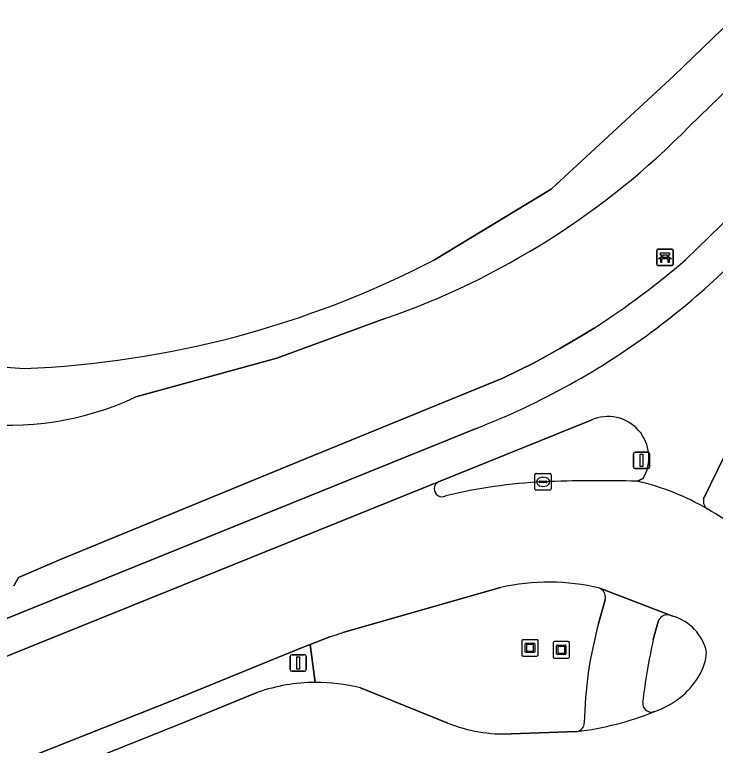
# Model space of a CAD drawing. Extents: x 155018 to 156648, y 383979 to 385733.
# Drawn here: x 155668.98 to 155711.71, y 384474.53 to 384519.13 of the extents above; entities that cross this region are included whole.
import ezdxf

# ---------------------------------------------------------------- set-up
doc = ezdxf.new("R2010")
doc.units = 0
for name, color, linetype in [('IMGEO_Bank', 7, 'Continuous'), ('IMGEO_Fietspad_gesloten', 7, 'Continuous'), ('IMGEO_Groenvoorziening', 7, 'Continuous'), ('IMGEO_Kolk', 7, 'Continuous'), ('IMGEO_Kunstobject', 7, 'Continuous'), ('IMGEO_Lichtmast', 7, 'Continuous'), ('IMGEO_Oever', 7, 'Continuous'), ('IMGEO_Rijbaan_lokaal_gesloten', 7, 'Continuous'), ('IMGEO_Verkeerseiland_open', 7, 'Continuous'), ('IMGEO_Voetpad_gesloten', 7, 'Continuous'), ('IMGEO_Waterloop', 7, 'Continuous')]:
    doc.layers.add(name, color=color, linetype=linetype)

msp = doc.modelspace()

# ---------------------------------------------------------------- linework, layer by layer
at = {"layer": 'IMGEO_Bank'}
for p, q in [((155708.14, 384503.894), (155708.14, 384504.735)), ((155708.14, 384504.735), (155708.14, 384503.894)), ((155708.215, 384504.819), (155709.056, 384504.819)), ((155709.056, 384504.819), (155708.215, 384504.819)), ((155709.14, 384504.744), (155709.14, 384503.903)), ((155709.14, 384503.903), (155709.14, 384504.744)), ((155708.837, 384504.217), (155708.444, 384504.217)), ((155708.449, 384504.325), (155708.449, 384504.431)), ((155708.493, 384504.431), (155708.493, 384504.325)), ((155708.781, 384504.437), (155708.499, 384504.437)), ((155708.499, 384504.319), (155708.781, 384504.319)), ((155708.787, 384504.325), (155708.787, 384504.431)), ((155708.831, 384504.431), (155708.831, 384504.325)), ((155709.065, 384503.819), (155708.224, 384503.819)), ((155708.224, 384503.819), (155709.065, 384503.819))]:
    msp.add_line(p, q, dxfattribs=at)
for points in [[(155708.443, 384504.437), (155708.357, 384504.437), (155708.357, 384504.598), (155708.92, 384504.598), (155708.92, 384504.437), (155708.837, 384504.437)], [(155708.387, 384504.217), (155708.245, 384504.217), (155708.357, 384504.319), (155708.443, 384504.319)], [(155708.437, 384504.21), (155708.437, 384504.003), (155708.394, 384504.003), (155708.394, 384504.21)], [(155708.837, 384504.319), (155708.92, 384504.319), (155709.032, 384504.217), (155708.893, 384504.217)], [(155708.887, 384504.21), (155708.887, 384504.003), (155708.843, 384504.003), (155708.843, 384504.21)]]:
    msp.add_lwpolyline(points, dxfattribs=at)
for centre, radius, start, end in [((155708.218, 384504.741), 0.0779, 92.4484, 184.2845), ((155708.218, 384504.741), 0.0779, 92.4484, 184.2845), ((155709.062, 384504.741), 0.0779, 2.4484, 94.2845), ((155709.062, 384504.741), 0.0779, 2.4484, 94.2845), ((155708.387, 384504.21), 0.00671, 2.8957, 87.1043), ((155708.444, 384504.21), 0.00671, 92.8957, 177.1043), ((155708.442, 384504.43), 0.00671, 2.8957, 87.1043), ((155708.442, 384504.326), 0.00671, 272.8957, 357.1043), ((155708.499, 384504.43), 0.00671, 92.8957, 177.1043), ((155708.499, 384504.326), 0.00671, 182.8957, 267.1043), ((155708.781, 384504.43), 0.00671, 2.8957, 87.1043), ((155708.781, 384504.326), 0.00671, 272.8957, 357.1043), ((155708.838, 384504.43), 0.00671, 92.8957, 177.1043), ((155708.838, 384504.326), 0.00671, 182.8957, 267.1043), ((155708.836, 384504.21), 0.00671, 2.8957, 87.1043), ((155708.893, 384504.21), 0.00671, 92.8957, 177.1043), ((155708.218, 384503.897), 0.0779, 182.4484, 274.2845), ((155708.218, 384503.897), 0.0779, 182.4484, 274.2845), ((155709.062, 384503.897), 0.0779, 272.4484, 4.2845), ((155709.062, 384503.897), 0.0779, 272.4484, 4.2845)]:
    msp.add_arc(centre, radius, start, end, dxfattribs=at)
at = {"layer": 'IMGEO_Fietspad_gesloten'}
for points in [[(155710.993, 384489.565), (155712.275, 384492.202), (155714.04, 384495.738), (155715.477, 384498.658), (155716.283, 384499.951), (155717.197, 384501.344)], [(155697.122, 384493.874), (155667.663, 384481.955), (155666.801, 384481.223), (155665.562, 384480.624), (155664.968, 384480.369), (155665.707, 384478.854), (155694.828, 384490.605), (155704.139, 384494.38)], [(155707.295, 384490.806), (155706.968, 384490.645)], [(155708.89, 384482.487), (155704.656, 384484.116)], [(155704.987, 384483.418), (155704.59, 384481.965)], [(155707.928, 384480.984), (155708.232, 384482.081)], [(155708.02, 384476.604), (155707.925, 384476.574)]]:
    msp.add_lwpolyline(points, dxfattribs=at)
for centre, radius, start, end in [((155680.725, 384536.492), 45.642, 306.9155, 313.8286), ((155680.471, 384536.79), 46.033, 291.2066, 306.9459), ((155705.16, 384492.101), 2.497, 328.7536, 114.1382), ((155703.673, 384476.186), 14.83, 59.2751, 77.1636), ((155711.566, 384489.431), 0.589, 166.8139, 237.5073), ((155704.356, 384483.491), 0.693, 55.1445, 64.3426), ((155704.4, 384483.567), 0.606, 345.7608, 54.4489), ((155708.772, 384481.942), 0.557, 77.757, 165.5939), ((155728.07, 384475.494), 24.355, 164.5907, 179.0273), ((155743.176, 384473.043), 36.132, 167.3044, 173.4705), ((155707.813, 384477.098), 0.536, 174.2708, 282.0888), ((155701.002, 384493.856), 18.625, 276.9765, 292.1368), ((155703.18, 384475.9), 0.538, 278.9744, 0.7058)]:
    msp.add_arc(centre, radius, start, end, dxfattribs=at)
at = {"layer": 'IMGEO_Groenvoorziening'}
for points in [[(155709.887, 384504.166), (155739.548, 384533.032), (155732.374, 384543.207), (155731.774, 384544.013), (155731.148, 384544.661), (155731.076, 384544.736), (155729.638, 384546.113), (155722.32, 384552.917), (155718.414, 384554.325)], [(155697.798, 384551.566), (155705.924, 384549.926), (155715.646, 384552.312), (155721.738, 384552.554), (155730.63, 384544.16), (155730.654, 384544.137), (155732.38, 384541.954), (155735.627, 384536.998), (155710.135, 384512.311)], [(155726.392, 384495.522), (155717.197, 384501.344), (155716.283, 384499.951), (155715.477, 384498.658), (155714.04, 384495.738), (155712.275, 384492.202), (155710.993, 384489.565)], [(155691.609, 384500.595), (155684.962, 384498.156), (155676.36, 384495.792)], [(155668.929, 384484.261), (155669.204, 384484.765), (155671.808, 384485.894), (155686.301, 384491.854), (155695.661, 384495.679), (155698.753, 384496.943), (155700.651, 384497.88), (155702.274, 384498.767), (155703.54, 384499.518), (155704.314, 384500)], [(155698.604, 384484.163), (155688.991, 384481.417)], [(155704.59, 384481.965), (155704.987, 384483.418)], [(155688.207, 384481.155), (155687.007, 384480.684), (155687.296, 384478.371)], [(155687.296, 384478.371), (155687.007, 384480.684), (155686.369, 384480.434), (155678.596, 384477.258), (155668.446, 384473.242), (155668.172, 384473.132), (155668.767, 384471.717), (155669.021, 384471.82), (155679.189, 384475.892)], [(155679.189, 384475.892), (155683.817, 384477.774)], [(155690.073, 384478.032), (155695.397, 384475.884)], [(155699.252, 384475.232), (155703.264, 384475.369)]]:
    msp.add_lwpolyline(points, dxfattribs=at)
for centre, radius, start, end in [((155675.824, 384546.06), 48.128, 289.1464, 315.4728), ((155678.72, 384540.049), 47.528, 302.5816, 310.977), ((155668.567, 384512.498), 18.434, 231.0344, 295.0074), ((155711.566, 384489.431), 0.589, 166.8139, 237.5073), ((155706.613, 384480.165), 9.92, 37.8392, 62.1314), ((155701.531, 384471.341), 13.152, 76.2528, 102.8573), ((155704.356, 384483.491), 0.693, 55.1445, 64.3426), ((155704.4, 384483.567), 0.606, 345.7608, 54.4489), ((155728.07, 384475.494), 24.355, 164.5907, 179.0273), ((155684.317, 384494.098), 13.515, 286.7263, 290.2312), ((155687.386, 384467.409), 10.962, 90.4723, 109.0021), ((155687.374, 384467.469), 10.902, 75.6682, 90.412), ((155698.84, 384484.519), 9.296, 248.2615, 272.5392), ((155703.18, 384475.9), 0.538, 278.9744, 0.7058)]:
    msp.add_arc(centre, radius, start, end, dxfattribs=at)
at = {"layer": 'IMGEO_Kolk'}
for p, q in [((155700.704, 384490.188), (155700.704, 384491.04)), ((155700.779, 384491.114), (155701.631, 384491.114)), ((155701.192, 384490.894), (155701.217, 384490.894)), ((155701.705, 384491.04), (155701.705, 384490.188)), ((155700.963, 384490.608), (155700.963, 384490.62)), ((155701.401, 384490.571), (155701.003, 384490.571)), ((155701.006, 384490.657), (155701.404, 384490.657)), ((155701.215, 384490.334), (155701.19, 384490.334)), ((155701.447, 384490.62), (155701.447, 384490.608)), ((155701.631, 384490.114), (155700.779, 384490.114))]:
    msp.add_line(p, q, dxfattribs=at)
for points in [[(155700.704, 384490.188), (155700.704, 384491.04)], [(155700.779, 384491.114), (155701.631, 384491.114)], [(155701.705, 384491.04), (155701.705, 384490.188)], [(155701.631, 384490.114), (155700.779, 384490.114)]]:
    msp.add_lwpolyline(points, dxfattribs=at)
for centre, radius, start, end in [((155700.781, 384491.038), 0.0765, 91.552, 178.448), ((155700.781, 384491.038), 0.0765, 91.552, 178.448), ((155701.629, 384491.038), 0.0765, 1.552, 88.448), ((155701.629, 384491.038), 0.0765, 1.552, 88.448), ((155701.003, 384490.617), 0.0403, 85.8775, 175.7526), ((155701, 384490.607), 0.0366, 178.938, 274.7102), ((155701.404, 384490.614), 0.043, 264.8664, 352.4533), ((155701.408, 384490.619), 0.0386, 1.7309, 96.639), ((155700.781, 384490.19), 0.0765, 181.552, 268.448), ((155700.781, 384490.19), 0.0765, 181.552, 268.448), ((155701.629, 384490.19), 0.0765, 271.552, 358.448), ((155701.629, 384490.19), 0.0765, 271.552, 358.448)]:
    msp.add_arc(centre, radius, start, end, dxfattribs=at)
for centre, major_axis, ratio, start_param, end_param in [((155701.191, 384490.614), (-0.387, 0.002), 0.722429, 4.712389, 7.853982), ((155701.216, 384490.614), (-0.39, 0.002), 0.717154, 1.570796, 4.712389)]:
    msp.add_ellipse(centre, major_axis=major_axis, ratio=ratio, start_param=start_param, end_param=end_param, dxfattribs=at)
at = {"layer": 'IMGEO_Kunstobject'}
for p, q in [((155699.907, 384480.895), (155699.907, 384480.054)), ((155699.907, 384480.895), (155699.907, 384480.054)), ((155700.823, 384480.979), (155699.982, 384480.979)), ((155700.823, 384480.979), (155699.982, 384480.979)), ((155700.907, 384480.063), (155700.907, 384480.904)), ((155700.907, 384480.063), (155700.907, 384480.904)), ((155700.121, 384480.243), (155700.121, 384480.717)), ((155700.171, 384480.767), (155700.645, 384480.767)), ((155700.201, 384480.667), (155700.201, 384480.293)), ((155700.595, 384480.687), (155700.221, 384480.687)), ((155700.615, 384480.293), (155700.615, 384480.667)), ((155700.695, 384480.717), (155700.695, 384480.243)), ((155701.814, 384480.776), (155701.814, 384479.935)), ((155701.814, 384480.776), (155701.814, 384479.935)), ((155702.73, 384480.86), (155701.889, 384480.86)), ((155702.73, 384480.86), (155701.889, 384480.86)), ((155702.028, 384480.124), (155702.028, 384480.598)), ((155702.078, 384480.648), (155702.552, 384480.648)), ((155702.108, 384480.548), (155702.108, 384480.174)), ((155702.502, 384480.568), (155702.128, 384480.568)), ((155702.522, 384480.174), (155702.522, 384480.548)), ((155702.602, 384480.598), (155702.602, 384480.124)), ((155702.814, 384479.944), (155702.814, 384480.785)), ((155702.814, 384479.944), (155702.814, 384480.785)), ((155699.991, 384479.979), (155700.832, 384479.979)), ((155699.991, 384479.979), (155700.832, 384479.979)), ((155700.645, 384480.193), (155700.171, 384480.193)), ((155700.221, 384480.273), (155700.595, 384480.273)), ((155702.552, 384480.074), (155702.078, 384480.074)), ((155702.128, 384480.154), (155702.502, 384480.154)), ((155701.898, 384479.86), (155702.739, 384479.86)), ((155701.898, 384479.86), (155702.739, 384479.86))]:
    msp.add_line(p, q, dxfattribs=at)
for centre, radius, start, end in [((155699.985, 384480.901), 0.0779, 92.4484, 184.2845), ((155699.985, 384480.901), 0.0779, 92.4484, 184.2845), ((155700.829, 384480.901), 0.0779, 2.4484, 94.2845), ((155700.829, 384480.901), 0.0779, 2.4484, 94.2845), ((155700.171, 384480.717), 0.05, 90, 180), ((155700.221, 384480.667), 0.02, 90, 180), ((155700.595, 384480.667), 0.02, 360, 90), ((155700.645, 384480.717), 0.05, 360, 90), ((155701.892, 384480.782), 0.0779, 92.4484, 184.2845), ((155701.892, 384480.782), 0.0779, 92.4484, 184.2845), ((155702.078, 384480.598), 0.05, 90, 180), ((155702.128, 384480.548), 0.02, 90, 180), ((155702.502, 384480.548), 0.02, 360, 90), ((155702.552, 384480.598), 0.05, 360, 90), ((155702.736, 384480.782), 0.0779, 2.4484, 94.2845), ((155702.736, 384480.782), 0.0779, 2.4484, 94.2845), ((155699.985, 384480.057), 0.0779, 182.4484, 274.2845), ((155699.985, 384480.057), 0.0779, 182.4484, 274.2845), ((155700.171, 384480.243), 0.05, 180, 270), ((155700.221, 384480.293), 0.02, 180, 270), ((155700.595, 384480.293), 0.02, 270, 0), ((155700.645, 384480.243), 0.05, 270, 0), ((155700.829, 384480.057), 0.0779, 272.4484, 4.2845), ((155700.829, 384480.057), 0.0779, 272.4484, 4.2845), ((155702.078, 384480.124), 0.05, 180, 270), ((155702.128, 384480.174), 0.02, 180, 270), ((155702.502, 384480.174), 0.02, 270, 0), ((155702.552, 384480.124), 0.05, 270, 0), ((155701.892, 384479.938), 0.0779, 182.4484, 274.2845), ((155701.892, 384479.938), 0.0779, 182.4484, 274.2845), ((155702.736, 384479.938), 0.0779, 272.4484, 4.2845), ((155702.736, 384479.938), 0.0779, 272.4484, 4.2845)]:
    msp.add_arc(centre, radius, start, end, dxfattribs=at)
at = {"layer": 'IMGEO_Lichtmast'}
for p, q in [((155706.714, 384491.517), (155706.714, 384492.317)), ((155706.714, 384492.317), (155706.714, 384491.517)), ((155706.814, 384492.417), (155707.604, 384492.417)), ((155707.604, 384492.417), (155706.814, 384492.417)), ((155707.704, 384492.317), (155707.704, 384491.517)), ((155707.704, 384491.517), (155707.704, 384492.317)), ((155707.604, 384491.417), (155706.814, 384491.417)), ((155706.814, 384491.417), (155707.604, 384491.417)), ((155685.873, 384480.057), (155686.663, 384480.057)), ((155686.663, 384480.057), (155685.873, 384480.057)), ((155685.773, 384479.157), (155685.773, 384479.957)), ((155685.773, 384479.957), (155685.773, 384479.157)), ((155686.763, 384479.957), (155686.763, 384479.157)), ((155686.763, 384479.157), (155686.763, 384479.957)), ((155686.663, 384479.057), (155685.873, 384479.057)), ((155685.873, 384479.057), (155686.663, 384479.057))]:
    msp.add_line(p, q, dxfattribs=at)
for points in [[(155707.134, 384492.292), (155707.284, 384492.292), (155707.284, 384491.542), (155707.134, 384491.542), (155707.134, 384492.292)], [(155686.193, 384479.932), (155686.343, 384479.932), (155686.343, 384479.182), (155686.193, 384479.182), (155686.193, 384479.932)]]:
    msp.add_lwpolyline(points, dxfattribs=at)
for centre, start, end in [((155706.814, 384492.317), 90, 180), ((155706.814, 384492.317), 90, 180), ((155707.604, 384492.317), 0, 90), ((155707.604, 384492.317), 360, 90), ((155706.814, 384491.517), 180, 270), ((155706.814, 384491.517), 180, 270), ((155707.604, 384491.517), 270, 0), ((155707.604, 384491.517), 270, 0), ((155685.873, 384479.957), 90, 180), ((155685.873, 384479.957), 90, 180), ((155686.663, 384479.957), 0, 90), ((155686.663, 384479.957), 360, 90), ((155685.873, 384479.157), 180, 270), ((155685.873, 384479.157), 180, 270), ((155686.663, 384479.157), 270, 0), ((155686.663, 384479.157), 270, 0)]:
    msp.add_arc(centre, 0.1, start, end, dxfattribs=at)
at = {"layer": 'IMGEO_Oever'}
for points in [[(155710.135, 384512.311), (155735.627, 384536.998), (155732.38, 384541.954), (155730.654, 384544.137), (155730.63, 384544.16), (155721.738, 384552.554), (155715.646, 384552.312), (155705.924, 384549.926), (155697.798, 384551.566)], [(155688.091, 384545.867), (155694.892, 384545.045), (155705.98, 384543.611), (155712.184, 384543.939), (155717.083, 384546.335), (155721.421, 384547.369), (155726.952, 384544.147), (155727.794, 384543.2), (155729.005, 384543.281), (155729.744, 384542.659), (155731.897, 384536.916), (155722.612, 384528.388), (155709.193, 384515.417), (155701.693, 384508.481), (155694.585, 384504.171)], [(155676.36, 384495.792), (155684.962, 384498.156), (155691.609, 384500.595)]]:
    msp.add_lwpolyline(points, dxfattribs=at)
for centre, radius, start, end in [((155675.824, 384546.06), 48.128, 289.1464, 315.4728), ((155671.532, 384530.127), 32.652, 219.4735, 266.5695), ((155667.229, 384556.806), 59.319, 272.26962, 297.46255), ((155668.567, 384512.498), 18.434, 231.0344, 295.0074)]:
    msp.add_arc(centre, radius, start, end, dxfattribs=at)
at = {"layer": 'IMGEO_Rijbaan_lokaal_gesloten'}
for points in [[(155694.828, 384490.605), (155665.707, 384478.854), (155668.446, 384473.242), (155678.596, 384477.258), (155686.369, 384480.434), (155687.007, 384480.684), (155688.207, 384481.155)], [(155688.991, 384481.417), (155698.604, 384484.163)], [(155704.656, 384484.116), (155708.89, 384482.487), (155709.126, 384482.416)], [(155683.817, 384477.774), (155679.189, 384475.892), (155669.021, 384471.82), (155672.437, 384466.367), (155679.829, 384469.267), (155679.928, 384469.309)], [(155695.397, 384475.884), (155690.073, 384478.032)], [(155703.264, 384475.369), (155699.252, 384475.232)]]:
    msp.add_lwpolyline(points, dxfattribs=at)
for centre, radius, start, end in [((155704.547, 384407.626), 83.055, 88.32989, 92.30639), ((155695.042, 384490.181), 0.475, 116.7568, 297.9909), ((155702.874, 384457.842), 32.814, 92.9162, 103.4088), ((155703.673, 384476.186), 14.83, 59.2751, 77.1636), ((155706.613, 384480.165), 9.92, 37.8392, 62.1314), ((155701.531, 384471.341), 13.152, 76.2528, 102.8573), ((155708.254, 384479.545), 3.001, 13.0613, 73.106), ((155684.317, 384494.098), 13.515, 286.7263, 290.2312), ((155707.731, 384480.497), 3.457, 329.4803, 355.4464), ((155706.427, 384481.368), 5.023, 288.4911, 328.4847), ((155687.386, 384467.409), 10.962, 90.4723, 109.0021), ((155687.374, 384467.469), 10.902, 75.6682, 90.412), ((155701.002, 384493.856), 18.625, 276.9765, 292.1368), ((155698.84, 384484.519), 9.296, 248.2615, 272.5392)]:
    msp.add_arc(centre, radius, start, end, dxfattribs=at)
at = {"layer": 'IMGEO_Verkeerseiland_open'}
for points in [[(155704.139, 384494.38), (155694.828, 384490.605)], [(155706.968, 384490.645), (155707.295, 384490.806)], [(155709.126, 384482.416), (155708.89, 384482.487)], [(155708.232, 384482.081), (155707.928, 384480.984)], [(155707.925, 384476.574), (155708.02, 384476.604)]]:
    msp.add_lwpolyline(points, dxfattribs=at)
for centre, radius, start, end in [((155705.16, 384492.101), 2.497, 328.7536, 114.1382), ((155704.547, 384407.626), 83.055, 88.32989, 92.30639), ((155695.042, 384490.181), 0.475, 116.7568, 297.9909), ((155702.874, 384457.842), 32.814, 92.9162, 103.4088), ((155708.772, 384481.942), 0.557, 77.757, 165.5939), ((155708.254, 384479.545), 3.001, 13.0613, 73.106), ((155743.176, 384473.043), 36.132, 167.3044, 173.4705), ((155707.731, 384480.497), 3.457, 329.4803, 355.4464), ((155706.427, 384481.368), 5.023, 288.4911, 328.4847), ((155707.813, 384477.098), 0.536, 174.2708, 282.0888)]:
    msp.add_arc(centre, radius, start, end, dxfattribs=at)
at = {"layer": 'IMGEO_Voetpad_gesloten'}
for points in [[(155749.086, 384542.05), (155742.011, 384535.429), (155740.504, 384533.963), (155739.548, 384533.032), (155709.887, 384504.166)], [(155704.314, 384500), (155703.54, 384499.518), (155702.274, 384498.767), (155700.651, 384497.88), (155698.753, 384496.943), (155695.661, 384495.679), (155686.301, 384491.854), (155671.808, 384485.894), (155669.204, 384484.765), (155668.929, 384484.261)], [(155667.663, 384481.955), (155697.122, 384493.874)]]:
    msp.add_lwpolyline(points, dxfattribs=at)
for centre, radius, start, end in [((155678.72, 384540.049), 47.528, 302.5816, 310.977), ((155680.725, 384536.492), 45.642, 306.9155, 313.8286), ((155680.471, 384536.79), 46.033, 291.2066, 306.9459)]:
    msp.add_arc(centre, radius, start, end, dxfattribs=at)
at = {"layer": 'IMGEO_Waterloop'}
msp.add_lwpolyline([(155694.585, 384504.171), (155701.693, 384508.481), (155709.193, 384515.417), (155722.612, 384528.388), (155731.897, 384536.916), (155729.744, 384542.659), (155729.005, 384543.281), (155727.794, 384543.2), (155726.952, 384544.147), (155721.421, 384547.369), (155717.083, 384546.335), (155712.184, 384543.939), (155705.98, 384543.611), (155694.892, 384545.045), (155688.091, 384545.867)], dxfattribs=at)
for centre, radius, start, end in [((155671.532, 384530.127), 32.652, 219.4735, 266.5695), ((155667.229, 384556.806), 59.319, 272.26962, 297.46255)]:
    msp.add_arc(centre, radius, start, end, dxfattribs=at)

doc.saveas('drawing.dxf')
